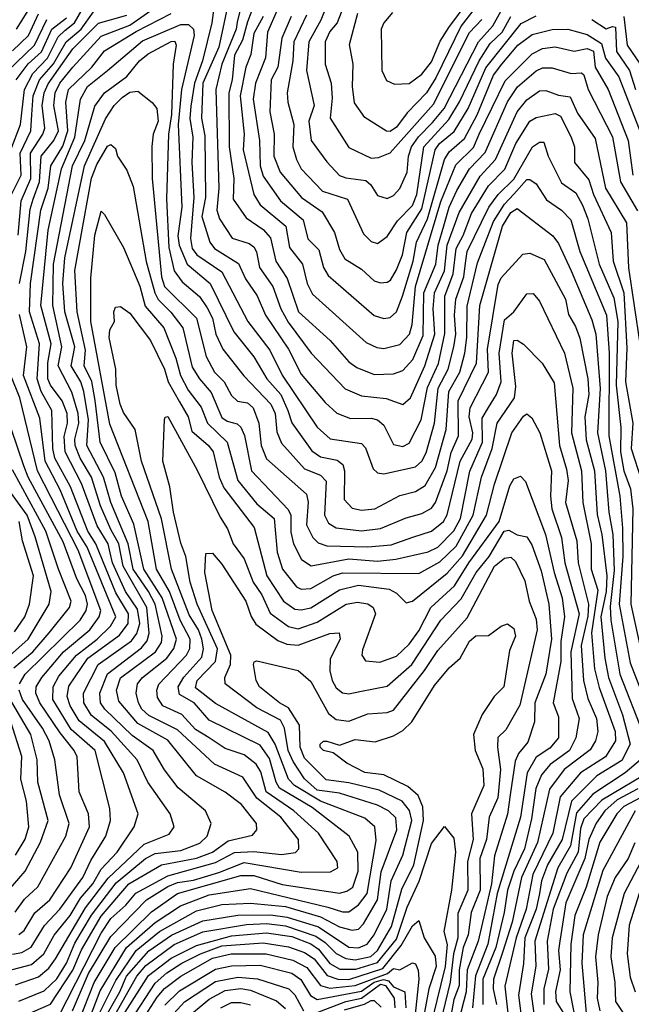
# Model space of a CAD drawing. Extents: x 1308313 to 1441400, y 959662 to 1036319.
# Tile 504 of 656: x 1388078 to 1390005, y 981966 to 985065. Entities that reach past the tile are written whole.
import ezdxf

# ---------------------------------------------------------------- set-up
doc = ezdxf.new("R2010")
doc.units = 0

msp = doc.modelspace()

# ---------------------------------------------------------------- linework, layer by layer
at = {"layer": '0CON10XD'}
for points in [[(1388888.5, 985305), (1388795, 985058), (1388779.9, 985000.1), (1388755, 984953.5), (1388747.6, 984875), (1388737.2, 984835), (1388737.5, 984665), (1388752.2, 984565), (1388749.9, 984499.9), (1388791.1, 984441.1), (1388844.9, 984404.9), (1388868.2, 984378.2), (1388885.1, 984305.1), (1388920, 984250), (1388956.2, 984145), (1389055.6, 984055.6), (1389115, 983988.3), (1389140.1, 983970.1), (1389195, 983948.4), (1389255, 983950), (1389285, 983960.8), (1389316.8, 983995), (1389349.1, 984070.9), (1389350.9, 984205), (1389388.9, 984295), (1389395.8, 984355), (1389414.2, 984415.8), (1389430.6, 984475), (1389455, 984526.7), (1389494.9, 984595), (1389543.7, 984646.3), (1389615, 984806.6), (1389646.3, 984853.7), (1389705, 984903.9), (1389725, 984913.3), (1389755, 984913.4), (1389815, 984895.7), (1389847.6, 984897.6), (1389855, 984891.1), (1389868.5, 984845), (1389945, 984695.9), (1389970.1, 984555), (1390023.6, 984463.6)], [(1388755.7, 985215), (1388705, 984978.6), (1388655.3, 984865), (1388650.5, 984755), (1388660.8, 984699.2), (1388663.3, 984505), (1388652, 984445), (1388677, 984365), (1388691.6, 984345), (1388767.6, 984297.6), (1388789.6, 984249.6), (1388825.8, 984195.8), (1388852.7, 984135), (1388925, 984028.3), (1388965, 983948.9), (1389040, 983860), (1389076.9, 983826.9), (1389119.5, 983809.5), (1389185, 983810.8), (1389205, 983805.6), (1389225, 983788.4), (1389255, 983727.6), (1389285, 983721.9), (1389305, 983732.5), (1389342.1, 983805), (1389362.6, 983907.4), (1389397.7, 983982.3), (1389417.3, 984077.3), (1389416.9, 984195), (1389443.8, 984265), (1389452.6, 984345), (1389474.8, 984385.2), (1389500.7, 984455), (1389555, 984541.5), (1389605.9, 984594.1), (1389640.5, 984675), (1389684.9, 984745.1), (1389705, 984756.8), (1389765, 984769.4), (1389781.4, 984761.4), (1389815.2, 984695), (1389825.2, 984665), (1389825.5, 984615), (1389870.7, 984560.7), (1389885.6, 984515), (1389940.8, 984395), (1389947.8, 984305), (1389981.5, 984205), (1389990.8, 984030.8), (1389985.8, 983925), (1390009.6, 983795), (1390004.2, 983715), (1390036.2, 983615)], [(1389071.1, 985175), (1389026.4, 985063.6), (1388988.8, 984995), (1388981.6, 984905), (1389005.2, 984795), (1388988.8, 984745), (1388996.4, 984685), (1389045, 984616.9), (1389084.9, 984574.9), (1389105, 984566.7), (1389168.4, 984558.4), (1389184.1, 984545), (1389205, 984511.2), (1389235, 984502), (1389255, 984511.8), (1389275, 984534), (1389298.4, 984585), (1389302.5, 984635), (1389312.4, 984665), (1389333.9, 984696.1), (1389378.6, 984741.4), (1389414.7, 984785), (1389523.3, 984995), (1389568.8, 985045), (1389605, 985111.7)], [(1388693.2, 985135), (1388682.9, 985055), (1388653.9, 984935), (1388629, 984865), (1388617.4, 984792.6), (1388614.2, 984754.2), (1388623.2, 984695), (1388620.3, 984615), (1388626.5, 984505), (1388615.8, 984375.8), (1388621.5, 984345), (1388635.8, 984325), (1388715, 984270.9), (1388796.2, 984115), (1388866.1, 984025), (1388905, 983945.7), (1389015, 983782.4), (1389056, 983746), (1389155, 983731.4), (1389167.4, 983717.4), (1389190.9, 983650.9), (1389205, 983638.2), (1389225.3, 983635.3), (1389325, 983657.9), (1389344.4, 983675.6), (1389358.1, 983701.9), (1389384.5, 983795), (1389396.5, 983905), (1389427.9, 983965), (1389445.6, 984035), (1389451.5, 984075), (1389447.2, 984135), (1389451.6, 984185), (1389476.8, 984255), (1389481.9, 984298.1), (1389487.8, 984335), (1389555.6, 984475), (1389585.4, 984515), (1389635, 984562.9), (1389693.3, 984665), (1389715, 984679.8), (1389729.5, 984679.5), (1389742.2, 984635), (1389785, 984551.2), (1389829.5, 984519.5), (1389851.3, 984481.3), (1389867.7, 984437.7), (1389903.2, 984295), (1389949.5, 984189.5), (1389961.9, 984115), (1389956.6, 983915), (1389971.7, 983781.7), (1389970.6, 983705), (1389981.3, 983645), (1390001.8, 983588.1), (1390009.1, 983525), (1390003, 983225), (1390042.9, 983042.9)], [(1388781.4, 985135), (1388763, 985057), (1388759.4, 985035), (1388714.2, 984925), (1388696.1, 984845), (1388705.1, 984535), (1388699.2, 984465), (1388707.7, 984437.7), (1388746.9, 984376.9), (1388800.6, 984360.6), (1388815, 984350.3), (1388824, 984334), (1388833.7, 984285), (1388875.3, 984225.3), (1388900.2, 984155), (1388923.2, 984113.2), (1388996.5, 984015), (1389103, 983903), (1389155, 983881.2), (1389232.3, 983872.3), (1389285, 983853.2), (1389308.7, 983875), (1389354.2, 983975), (1389385.2, 984074.8), (1389379.9, 984155), (1389384.2, 984205), (1389415.7, 984274.3), (1389424.5, 984355), (1389462, 984458), (1389528.1, 984571.9), (1389576.5, 984625), (1389645.4, 984775), (1389675, 984812.2), (1389715, 984841.3), (1389735, 984841.6), (1389775, 984827), (1389811.7, 984821.7), (1389835, 984770.7), (1389890.5, 984690.5), (1389923.6, 984535), (1389989.9, 984425), (1389996.1, 984283.9), (1390031.4, 984045)], [(1389107.9, 985135), (1389078.2, 985055), (1389055, 985027.6), (1389040, 984995), (1389040.5, 984925), (1389059.1, 984865), (1389062.7, 984817.3), (1389056.3, 984755), (1389115, 984662.2), (1389185, 984629.4), (1389208.5, 984631.5), (1389245, 984645.8), (1389381.2, 984798.8), (1389495, 985024.5), (1389533.3, 985065)], [(1389552.6, 985155), (1389468.9, 985045), (1389388.7, 984881.3), (1389359.4, 984835), (1389298.1, 984771.9), (1389265, 984727), (1389245, 984712.6), (1389233.9, 984713.9), (1389165, 984756.6), (1389132.7, 984802.7), (1389126.6, 984855), (1389128, 984925), (1389117.1, 984987.1), (1389143.4, 985085)], [(1389252.8, 985087.2), (1389225.3, 985055), (1389216.2, 985035), (1389218.6, 984905), (1389233.7, 984873.7), (1389258.3, 984861.7), (1389305, 984863.8), (1389345, 984893.6), (1389375, 984932.4), (1389402.9, 984997.1), (1389429.3, 985040.7), (1389494, 985126)], [(1388049.5, 984655), (1388080.7, 984735), (1388092.8, 984845), (1388118.8, 984895), (1388165, 984943.3), (1388199.5, 985010.5), (1388219.6, 985030.4), (1388250.5, 985055), (1388278, 985102)], [(1388067.8, 985035), (1388111.9, 985105)], [(1388077.2, 984235), (1388097.7, 984335), (1388111.1, 984468.9), (1388120.1, 984499.9), (1388140.5, 984555), (1388145.1, 984635), (1388185.1, 984685), (1388199.8, 984715), (1388185.3, 984795), (1388190, 984835), (1388204.6, 984865), (1388245, 984915.2), (1388335, 985013), (1388425, 985047.9), (1388505, 985102.8)], [(1388888.7, 985095), (1388858.9, 985025), (1388852.2, 984945), (1388820.6, 984865), (1388813.6, 984815), (1388833.8, 984685), (1388834.9, 984604.9), (1388845, 984571.9), (1388899.8, 984495), (1388970.5, 984435), (1388985.5, 984375.5), (1389020.7, 984340.7), (1389035.1, 984285.1), (1389049.7, 984259.7), (1389195, 984134.2), (1389225, 984124.2), (1389245, 984127.9), (1389264.5, 984145.5), (1389283.9, 984195), (1389317, 984305), (1389328.4, 984365), (1389362.4, 984437.6), (1389416.5, 984625), (1389431.2, 984648.8), (1389478.8, 984691.2), (1389518.6, 984765), (1389570.2, 984890.2), (1389596.8, 984925), (1389646.8, 984985), (1389692.3, 985017.7), (1389755, 985033.8), (1389805, 985035.4), (1389865, 985018.4), (1389910.3, 984990.3), (1389923.5, 984943.5), (1389965.1, 984885), (1390035, 984706.7)], [(1388038.8, 984901.2), (1388125, 984984.1), (1388163.1, 985065)], [(1388052.6, 984515), (1388082.5, 984575), (1388079.8, 984645), (1388113.5, 984715), (1388116.4, 984766.4), (1388119.9, 984825), (1388139.8, 984875), (1388184.6, 984925.4), (1388224.4, 984995.6), (1388271.6, 985035), (1388310.3, 985089.7)], [(1388055, 982075.3), (1388115, 982091.2), (1388154.4, 982125), (1388186.2, 982183.8), (1388237.3, 982245), (1388269.5, 982300.5), (1388308.4, 982345), (1388335, 982390.8), (1388384.9, 982445), (1388438.4, 982525), (1388451, 982565), (1388404.5, 982695), (1388345, 982793.4), (1388265, 982857.7), (1388236.7, 982905), (1388227, 982935), (1388232.5, 982967.5), (1388292.6, 983055), (1388392.6, 983127.4), (1388419.1, 983165), (1388421, 983195), (1388381.2, 983261.2), (1388317.9, 983415), (1388292.2, 983455), (1388238.4, 983595), (1388188.2, 983685), (1388181.9, 983715), (1388179.2, 983835), (1388145.3, 983895), (1388133.1, 983935), (1388140.1, 984045), (1388109.2, 984145), (1388111.8, 984235), (1388144.4, 984465), (1388167.3, 984535), (1388175.5, 984605), (1388213.4, 984666.6), (1388229.5, 984715), (1388223.3, 984805), (1388231.8, 984845), (1388305.4, 984915), (1388345, 984966.5), (1388445, 985027.3), (1388555, 985084)], [(1388055, 984967.2), (1388105.5, 985014.5), (1388136.7, 985083.3)], [(1388066.4, 984875), (1388105, 984926), (1388146.4, 984963.6), (1388179.4, 985035), (1388225, 985070.7)], [(1388073.4, 984386.6), (1388082.4, 984495), (1388112.5, 984565), (1388112.2, 984645), (1388151.3, 984705), (1388156.9, 984723.1), (1388149.2, 984795), (1388154.6, 984835), (1388167.3, 984862.7), (1388245, 984973.4), (1388326.1, 985053.9), (1388415, 985079.4)], [(1388844.9, 985075), (1388815, 985020.9), (1388805.5, 984955), (1388789.9, 984915), (1388771.9, 984825), (1388785.4, 984704.6), (1388781.6, 984655), (1388815.1, 984515.1), (1388835, 984481.7), (1388916.7, 984415), (1388928, 984348), (1388968.9, 984295), (1388983.9, 984235), (1389000.6, 984200.6), (1389169.2, 984049.2), (1389203, 984033), (1389225, 984030), (1389275, 984042.6), (1389305.4, 984075), (1389314.1, 984105), (1389324.6, 984225), (1389405, 984493), (1389452, 984608), (1389507.8, 984662.2), (1389525.2, 984704.8), (1389607.2, 984872.8), (1389692.2, 984957.8), (1389725, 984973.7), (1389765, 984979.4), (1389825, 984965.2), (1389865, 984974.1), (1389885.4, 984965.4), (1389890.4, 984915), (1389931.5, 984845), (1389994.9, 984685), (1390009.5, 984575)], [(1388933.3, 985075), (1388903.6, 985006.4), (1388890.7, 984915), (1388869.8, 984875), (1388865.7, 984775), (1388879.2, 984705), (1388878.5, 984635), (1388898.6, 984585), (1388965.6, 984505), (1389030.2, 984460.2), (1389070, 984395), (1389085, 984341.8), (1389102, 984312), (1389155, 984280), (1389195, 984242.5), (1389215, 984236.5), (1389235, 984239), (1389245.7, 984245), (1389265, 984277.1), (1389283.5, 984325), (1389297.9, 984395), (1389345, 984469.2), (1389386.8, 984655), (1389400.4, 984675), (1389446.8, 984713.2), (1389490.4, 984785), (1389546.4, 984913.6), (1389657.7, 985052.3), (1389705, 985077.3)], [(1388981.5, 985078.5), (1388941.6, 984995), (1388938.6, 984935), (1388920, 984835), (1388922.2, 984805), (1388941.6, 984735), (1388938.3, 984665), (1388949.8, 984625), (1388965, 984595.3), (1389031.7, 984525), (1389110.1, 984500.1), (1389160.7, 984390.7), (1389185, 984366.8), (1389205, 984360.7), (1389235, 984382.3), (1389267.8, 984432.2), (1389315, 984480.2), (1389328.7, 984515), (1389350.9, 984665), (1389429.5, 984750.5), (1389463.4, 984806.6), (1389524.9, 984935.1), (1389560.2, 984989.8), (1389597.9, 985025), (1389624.8, 985075.2)], [(1389880.7, 985065), (1389925, 985036.3), (1389945, 985043.8), (1389955, 985041.1), (1389958.2, 984965), (1389999.3, 984905), (1390017.9, 984845)], [(1389981.5, 985075), (1389991.6, 984985), (1390032.1, 984925)], [(1388065, 982027.2), (1388137.1, 982052.9), (1388169.9, 982080.1), (1388190.9, 982109.1), (1388285, 982269.9), (1388356.8, 982363.2), (1388469.5, 982470.5), (1388548.8, 982501.2), (1388564.6, 982525), (1388551.6, 982565), (1388481.7, 982665), (1388447.9, 982735), (1388365.8, 982825.8), (1388304.5, 982874.5), (1388280.4, 982915), (1388279.4, 982945), (1388324.6, 983035), (1388430.4, 983109.6), (1388446.9, 983133.1), (1388455.9, 983164.1), (1388449.2, 983209.2), (1388411.6, 983265), (1388370, 983355), (1388362.7, 983387.3), (1388356.8, 983415), (1388322.3, 983472.3), (1388272.5, 983605), (1388221.4, 983705), (1388217.5, 983752.5), (1388228.6, 983795), (1388227.6, 983825), (1388211.3, 983865), (1388174.5, 983914.5), (1388166.3, 983935), (1388166.6, 983985), (1388176.7, 984045), (1388144.3, 984165), (1388167.8, 984402.2), (1388209.1, 984595), (1388252.1, 984695), (1388269.7, 984815), (1388291.6, 984855), (1388354.9, 984905.1), (1388465, 984998), (1388585, 985049.4), (1388609.3, 985049.3), (1388625, 985035.4), (1388627, 985015), (1388587.1, 984845), (1388577.6, 984735), (1388588.3, 984475), (1388576.5, 984385), (1388579.9, 984355), (1388605.6, 984295.6), (1388678, 984235), (1388752.3, 984082.3), (1388815, 984003.8), (1388856.6, 983935), (1388900, 983885), (1388922.8, 983835), (1388935.6, 983795.6), (1388997.8, 983707.8), (1389025, 983689.3), (1389078, 983678), (1389096.2, 983665), (1389101.2, 983645), (1389100.4, 983555), (1389125, 983527.4), (1389155, 983520.8), (1389196.9, 983525), (1389275, 983567.6), (1389325, 983579.6), (1389355, 983599), (1389388, 983655), (1389421.6, 983775), (1389429.8, 983895), (1389464.5, 983955), (1389479.8, 984015), (1389486.5, 984065), (1389487, 984163), (1389520, 984300), (1389570.2, 984429.8), (1389605.5, 984484.5), (1389635, 984515.7), (1389675, 984561.6), (1389685, 984561.4), (1389705, 984548.5), (1389737.9, 984497.9), (1389785, 984464.8), (1389813.9, 984435), (1389841.9, 984335), (1389926.1, 984135), (1389934.8, 984015.2), (1389933.9, 983755), (1389967.9, 983565), (1389976.4, 983465), (1389978.2, 983375), (1389966.5, 983225), (1390000.7, 983040.7), (1390057.4, 982895)], [(1388075, 981975.9), (1388155, 982008), (1388195, 982046.4), (1388225, 982095.2), (1388251.1, 982158.9), (1388303.8, 982246.2), (1388381.9, 982348.1), (1388474.7, 982425.3), (1388505, 982440.5), (1388585, 982450.4), (1388645, 982472.8), (1388668.1, 982495), (1388680.9, 982535), (1388662.7, 982575), (1388577, 982647), (1388533.8, 982703.8), (1388498.8, 982765), (1388432.1, 982812.1), (1388345.8, 982895), (1388332.4, 982915), (1388330.8, 982945), (1388354.2, 983005.8), (1388462, 983088), (1388479.8, 983110.2), (1388485.8, 983134.2), (1388478.6, 983215), (1388403.7, 983345), (1388390.3, 983415), (1388365, 983460), (1388332.8, 983535), (1388304.3, 983625), (1388267.9, 983685), (1388252.8, 983725), (1388251.1, 983745), (1388264.4, 983795), (1388262.1, 983825), (1388242, 983892), (1388199.1, 983975), (1388210.9, 984035), (1388182.7, 984165), (1388184.8, 984295), (1388244.6, 984605), (1388282.7, 984685), (1388315, 984792.4), (1388345, 984834.8), (1388415, 984886.4), (1388455.2, 984935), (1388482.3, 984957.7), (1388555, 984996), (1388567.1, 984997.1), (1388570.8, 984985), (1388561.8, 984925), (1388556, 984766), (1388546.6, 984705), (1388540.5, 984500.5), (1388547.9, 984347.9), (1388564.1, 984274.1), (1388589.4, 984239.4), (1388644.1, 984194.1), (1388668.1, 984158.1), (1388685.6, 984125), (1388696, 984075), (1388717.6, 984027.6), (1388784.4, 983944.4), (1388869.1, 983855), (1388882.6, 983825), (1388887.5, 983767.5), (1388902.1, 983732.1), (1388975, 983651.6), (1389025, 983630.8), (1389042.8, 983612.8), (1389038.2, 983505), (1389050.5, 983480.5), (1389075.1, 983465.1), (1389155, 983456.5), (1389215, 983463), (1389295, 983497.2), (1389345, 983510.2), (1389375, 983527), (1389387.4, 983545), (1389424.2, 983645), (1389437.2, 983702.8), (1389460.7, 983755), (1389459.2, 983865), (1389516.5, 983983.5), (1389527.9, 984165), (1389598.5, 984415), (1389625, 984457.6), (1389645, 984471), (1389757.6, 984385), (1389775, 984360.3), (1389814.7, 984274.7), (1389880.1, 984119.9), (1389892.6, 984075), (1389906, 983904), (1389898.5, 983765), (1389923.1, 983645), (1389934, 983515), (1389946.3, 983445), (1389950.9, 983330.9), (1389938.4, 983218.4), (1389940.3, 983175), (1389968.8, 983005), (1390040.8, 982820.8)], [(1388095, 981932.3), (1388175, 981966.3), (1388245, 982073.3), (1388272.2, 982137.8), (1388335, 982243.4), (1388421.9, 982345), (1388525, 982404.9), (1388635, 982426.2), (1388685.2, 982445), (1388735, 982480), (1388811.7, 982498.3), (1388825.3, 982514.7), (1388823.5, 982535), (1388776.8, 982595), (1388725, 982633.9), (1388635.2, 982685), (1388545, 982797), (1388449.9, 982849.9), (1388390.4, 982920.4), (1388383, 982955), (1388395, 982993.4), (1388506, 983075), (1388524.9, 983105), (1388526.7, 983125), (1388504.5, 983225), (1388484.1, 983265), (1388435.4, 983335), (1388419.1, 983415), (1388364.7, 983545), (1388342.1, 983625), (1388289.9, 983725), (1388294.4, 983805), (1388280.1, 983895), (1388270, 983925), (1388239.8, 983975), (1388251.1, 984035), (1388220.2, 984145), (1388213.7, 984235), (1388220, 984315), (1388282, 984605), (1388347.7, 984752.3), (1388375.1, 984794.9), (1388400.3, 984819.7), (1388425, 984836.8), (1388449.9, 984839.9), (1388495, 984804.6), (1388510.2, 984785), (1388514, 984745), (1388498.1, 984705), (1388494, 984666), (1388495.4, 984565.4), (1388524.2, 984255), (1388533.9, 984225), (1388634.9, 984124.9), (1388665.1, 984005.1), (1388691.6, 983955), (1388721.7, 983925), (1388745, 983881.8), (1388764.3, 983864.3), (1388795, 983859.1), (1388813, 983843), (1388831.5, 983795), (1388838.8, 983725), (1388855, 983683.1), (1388981.4, 983571.4), (1388986.6, 983546.6), (1388981.2, 983475), (1389001.2, 983435), (1389018.5, 983418.5), (1389045, 983408.9), (1389174.6, 983405.3), (1389248.4, 983411.6), (1389316, 983436), (1389375, 983454.8), (1389412.7, 983485), (1389424, 983506), (1389465.9, 983675), (1389503.1, 983745), (1389505.1, 983765), (1389494.2, 983815), (1389496.5, 983843.5), (1389554.4, 983955), (1389551.9, 984028.1), (1389585, 984231.8), (1389595, 984252.2), (1389662.8, 984327.3), (1389685, 984330), (1389729.6, 984309.6), (1389797.7, 984185), (1389807.1, 984137.1), (1389829.2, 984099.2), (1389842.1, 984062.1), (1389867.9, 983935), (1389870.5, 983885), (1389858.4, 983815), (1389862.8, 983742.8), (1389888.8, 983645), (1389897.1, 983507.1), (1389912, 983445), (1389927.4, 983315), (1389925.7, 983265), (1389908.6, 983185), (1389921.6, 983055), (1389932.4, 982995), (1389977.2, 982877.2), (1390001.1, 982785), (1389975, 982733.4), (1389896.3, 982685), (1389816.1, 982605), (1389786.6, 982485), (1389740.4, 982405), (1389722.1, 982355), (1389715.5, 982314.5), (1389705.3, 982265), (1389669.4, 982175), (1389665.4, 982094.6), (1389648.9, 981995), (1389661.1, 981905)], [(1388201, 981929), (1388335, 982190.3), (1388365, 982235.6), (1388412.1, 982277.9), (1388443.8, 982316.2), (1388545, 982370), (1388695, 982412), (1388755, 982443.7), (1388815, 982446.8), (1388902.3, 982437.7), (1388946.6, 982443.4), (1388956.7, 982455), (1388956.1, 982485), (1388900.8, 982555), (1388825.1, 982615.1), (1388780.5, 982680.5), (1388691.3, 982721.3), (1388575, 982830.3), (1388484.6, 982874.6), (1388463.1, 982895), (1388452.3, 982915), (1388445.2, 982945), (1388449.4, 982975), (1388465.2, 982995), (1388541.8, 983055), (1388563.8, 983086.2), (1388571.8, 983115), (1388526.2, 983245), (1388468.6, 983335), (1388437, 983477), (1388398.7, 983565), (1388378.2, 983638.2), (1388331.2, 983735), (1388316.1, 983866.1), (1388305.6, 983925.6), (1388280.8, 983975), (1388285.4, 984025), (1388258.7, 984145), (1388251.6, 984275), (1388304.2, 984565.8), (1388320.5, 984609.5), (1388355, 984667.1), (1388365, 984672.1), (1388379.8, 984659.8), (1388386.4, 984635), (1388415, 984591.4), (1388435, 984540), (1388476.1, 984303.9), (1388503.2, 984205), (1388514.3, 984184.3), (1388554.3, 984144.3), (1388591.5, 984095), (1388621.7, 983971.7), (1388644.4, 983934.4), (1388681.5, 983891.5), (1388715, 983812.7), (1388731.1, 983801.1), (1388763.3, 983793.3), (1388775, 983782.8), (1388785.9, 983755.9), (1388808.3, 983645), (1388923.7, 983523.7), (1388931.9, 983505), (1388932, 983452), (1388940.2, 983415), (1388965.4, 983365.4), (1388995.6, 983345.6), (1389115, 983368.2), (1389205, 983360.4), (1389263.3, 983366.7), (1389365, 983389.9), (1389395, 983404.9), (1389445, 983455.8), (1389466.2, 983495), (1389496, 983644), (1389535.3, 983735), (1389535, 983810.9), (1389554.4, 983844.4), (1389580.2, 983885), (1389594.5, 983925.5), (1389588, 984015), (1389605, 984120), (1389634.6, 984145.4), (1389675, 984201.8), (1389695, 984202.9), (1389715, 984178.8), (1389794.1, 984015), (1389820.7, 983905), (1389815.7, 983765), (1389847.3, 983645), (1389851.8, 983545), (1389877.7, 983415), (1389877.9, 983335), (1389899.3, 983269.3), (1389878.9, 983135), (1389888.5, 983021.5), (1389903, 982963), (1389953.3, 982825), (1389955.1, 982795), (1389923.2, 982745), (1389845, 982694.6), (1389780.7, 982619.3), (1389756.9, 982505), (1389694.1, 982375), (1389673.3, 982265), (1389641.8, 982175), (1389606.5, 982023.5), (1389622.8, 981872.8)], [(1388244.7, 981945.3), (1388295, 982062.8), (1388365, 982179.3), (1388477.3, 982295), (1388545, 982337), (1388575, 982349.5), (1388625, 982356.6), (1388705, 982381), (1388785, 982411.8), (1388965, 982382.3), (1389057.1, 982382.9), (1389080.4, 982395), (1389078.1, 982415), (1389019.5, 982505), (1388941.7, 982575), (1388854.7, 982635), (1388838, 982698), (1388822.3, 982722.3), (1388785, 982750.8), (1388725, 982770.6), (1388675, 982804.3), (1388631.2, 982831.2), (1388588.6, 982878.6), (1388528.8, 982905), (1388511.7, 982931.7), (1388510.3, 982955), (1388516.5, 982973.5), (1388603.5, 983065), (1388613.8, 983086.2), (1388614.5, 983115), (1388583.7, 983175), (1388550.3, 983265), (1388508.8, 983335), (1388483, 983485), (1388361.7, 983791.7), (1388302.4, 984115), (1388301.6, 984251.6), (1388315, 984387.1), (1388335, 984462), (1388345, 984452), (1388405, 984347.3), (1388456.4, 984226.4), (1388472.7, 984162.7), (1388531.5, 984095), (1388570, 984000), (1388584.9, 983945), (1388609.1, 983899.1), (1388649.9, 983845), (1388669.3, 983795), (1388731, 983735), (1388765.4, 983615), (1388825, 983541), (1388879.8, 983495), (1388888.7, 983388.7), (1388905.5, 983335), (1388949.8, 983279.8), (1388965, 983272.7), (1388995.3, 983274.7), (1389065, 983314.6), (1389095, 983323.7), (1389335, 983321.6), (1389401.2, 983358.8), (1389452.5, 983407.5), (1389506.8, 983505), (1389532.3, 983625), (1389565.9, 983715), (1389582.4, 983795), (1389637.1, 983875), (1389640.4, 983910.4), (1389628.8, 984015), (1389635, 984055.3), (1389645, 984056), (1389665, 984043.2), (1389723.6, 983983.6), (1389762, 983922), (1389778.2, 983725), (1389800.4, 983650.4), (1389805.6, 983615), (1389797.4, 983545), (1389832.7, 983425), (1389836.7, 983355), (1389870.1, 983225), (1389867.8, 983187.8), (1389846.5, 983095), (1389853.9, 982985), (1389868.1, 982928.1), (1389894.6, 982865), (1389899.2, 982825), (1389891.5, 982795), (1389875, 982766.7), (1389793.4, 982705), (1389747, 982643), (1389709, 982475), (1389658.3, 982365), (1389628.8, 982225), (1389598.6, 982128.6), (1389570.4, 982045), (1389569.9, 982015), (1389580.2, 981965)], [(1388055, 982123.6), (1388085, 982129.5), (1388114.2, 982145.8), (1388156, 982214), (1388204.6, 982265), (1388276.9, 982365), (1388301.7, 982418.3), (1388348.8, 982495), (1388363.8, 982545), (1388362.1, 982582.1), (1388315.9, 982765), (1388240.5, 982830.5), (1388182.6, 982925), (1388183.2, 982965), (1388201.6, 982998.4), (1388256.8, 983065), (1388321.6, 983115), (1388363.5, 983156.5), (1388380.8, 983185), (1388290.2, 983405), (1388258.9, 983455), (1388205.7, 983585), (1388158.2, 983675), (1388141, 983811), (1388090.3, 983945), (1388100.8, 984035), (1388077.1, 984137.1)], [(1388249.5, 981875), (1388312, 982035), (1388378.2, 982145), (1388492.8, 982257.2), (1388575, 982315.1), (1388775, 982370.9), (1388815, 982371.8), (1388905, 982343.2), (1389085, 982315.7), (1389108.3, 982321.7), (1389127.7, 982335), (1389144.4, 982385), (1389142.8, 982445), (1389115.4, 982495.4), (1388999.7, 982585), (1388896.7, 982646.7), (1388885.5, 982665), (1388865, 982739.3), (1388835, 982781.3), (1388675, 982860.6), (1388627.6, 982915), (1388580.8, 982940.8), (1388576.7, 982965), (1388595, 982996), (1388651.5, 983058.5), (1388656.8, 983085), (1388651.5, 983115), (1388641.1, 983145), (1388612.1, 983192.1), (1388556.1, 983335), (1388524.2, 983494.2), (1388462, 983675), (1388441.2, 983775), (1388405, 983828.7), (1388394.5, 983854.5), (1388381.8, 983915), (1388380.4, 983965), (1388359.6, 984065), (1388361.8, 984088.2), (1388376.7, 984115), (1388374.6, 984145.4), (1388379.8, 984160.2), (1388395, 984161.8), (1388425, 984140.7), (1388489.8, 984055), (1388533.9, 983965), (1388545.9, 983925), (1388581.8, 983861.8), (1388608.4, 983815), (1388619.8, 983769.8), (1388672.2, 983725), (1388687, 983705), (1388706.2, 983625), (1388721.2, 983591.2), (1388816.2, 983466.2), (1388856.1, 983315), (1388908.4, 983235), (1388945, 983210), (1388965, 983207), (1388995, 983213.7), (1389085, 983270.5), (1389145, 983285.5), (1389242.2, 983272.2), (1389265, 983260.2), (1389295, 983229.5), (1389315, 983234.6), (1389425, 983322.5), (1389472.4, 983377.6), (1389548.1, 983505), (1389573.2, 983603.2), (1389628.5, 983765), (1389665, 983816.6), (1389675, 983823.9), (1389691.4, 983811.4), (1389716, 983765), (1389753.6, 983645), (1389750, 983565), (1389754.6, 983525), (1389784.9, 983435), (1389794.7, 983355), (1389840.1, 983195), (1389813.9, 983075), (1389818.2, 982928.2), (1389840.1, 982865), (1389829.8, 982805), (1389810.2, 982765), (1389749.2, 982720.8), (1389722, 982688), (1389704.3, 982645), (1389689.9, 982550.1), (1389667.9, 982455), (1389634.5, 982385), (1389614.5, 982325), (1389604.5, 982255), (1389577.3, 982145), (1389536.5, 982045), (1389537.3, 981965)], [(1388075, 982185.9), (1388091.6, 982198.4), (1388125.8, 982254.2), (1388172.4, 982295), (1388239.4, 982395), (1388298.2, 982525), (1388294.2, 982565), (1388265.6, 982635), (1388258.8, 982745), (1388249.6, 982765), (1388205, 982820.8), (1388141.1, 982915), (1388128.6, 982945), (1388129.9, 982965), (1388147.5, 982995), (1388216.1, 983075), (1388298.7, 983145), (1388328.4, 983185), (1388333.9, 983205), (1388262.2, 983395), (1388134.1, 983645), (1388077.9, 983875), (1388050.2, 983945)], [(1388265, 981834.8), (1388331.2, 982008.8), (1388414.7, 982145), (1388505, 982223.3), (1388584.3, 982275.7), (1388675, 982310.4), (1388805, 982330.2), (1389048.4, 982271.6), (1389095, 982257), (1389115, 982257.1), (1389145, 982279), (1389172.4, 982315), (1389201.3, 982481.3), (1389196.9, 982525), (1389165, 982552.1), (1389025, 982605.4), (1388944, 982655), (1388924.9, 982675), (1388882.9, 982785), (1388861, 982821), (1388695, 982912.6), (1388632.2, 982962.2), (1388637.2, 982985), (1388694.9, 983045), (1388701.2, 983085), (1388637.1, 983225), (1388615.1, 983295), (1388601.2, 983375), (1388585, 983417.1), (1388561.9, 983515), (1388551.3, 983595), (1388529.3, 983675), (1388534, 983806), (1388536, 983814), (1388545, 983815.6), (1388637.3, 983647.3), (1388708.9, 983498.9), (1388732.9, 983462.9), (1388750.6, 983415), (1388785, 983367.8), (1388813.1, 983295), (1388840.6, 983255), (1388867.1, 983197.1), (1388924.9, 983154.9), (1388955, 983147.8), (1389015, 983168.8), (1389106.5, 983225), (1389141.7, 983231.7), (1389175, 983226.5), (1389190.9, 983215), (1389198.4, 983195), (1389158.3, 983081.7), (1389156.2, 983065), (1389167.3, 983047.3), (1389212.6, 983042.6), (1389265, 983062), (1389305, 983099), (1389335, 983141.9), (1389372.6, 983215), (1389447.5, 983282.5), (1389492.4, 983355), (1389588.4, 983485), (1389622.1, 983598), (1389635, 983620), (1389655, 983628.3), (1389670.9, 983610.9), (1389733.9, 983445), (1389761.2, 983325), (1389787, 983245), (1389794.4, 983185), (1389782.2, 983107.8), (1389782.9, 983045), (1389757.9, 982915), (1389775, 982870.5), (1389775, 982804.7), (1389747.9, 982772.1), (1389705, 982744.1), (1389676.5, 982695), (1389655.5, 982555), (1389582.2, 982315), (1389552.9, 982155), (1389514.2, 982055.8), (1389503.8, 981955)], [(1388077.7, 982975), (1388095.5, 983005), (1388268, 983175), (1388287.3, 983205), (1388291.6, 983225), (1388285, 983252.9), (1388258.1, 983305), (1388215, 983421.3), (1388105.1, 983625), (1388091.2, 983661.2), (1388052.3, 983775)], [(1388059.3, 983025), (1388119.7, 983075), (1388170.6, 983135), (1388234.5, 983215), (1388240.3, 983235), (1388199.8, 983335), (1388160.6, 983455), (1388055, 983648)], [(1388025.4, 983044.6), (1388104.1, 983115), (1388170.6, 983225), (1388176.9, 983265), (1388126.9, 983436.9), (1388101, 983505), (1388035, 983596.6)], [(1388062, 983138), (1388093.6, 983185), (1388109, 983225), (1388121.4, 983315), (1388087.2, 983425), (1388075.8, 983485)], [(1388317.9, 981915), (1388381.1, 982041.1), (1388444.5, 982135.5), (1388518, 982195), (1388635, 982259.8), (1388715, 982280.1), (1388804.5, 982284.5), (1388915, 982274.3), (1389025, 982241.6), (1389085, 982209.5), (1389125, 982199), (1389145, 982203), (1389160.8, 982219.2), (1389205.5, 982295), (1389217, 982383), (1389265.8, 982515), (1389262.5, 982552.5), (1389240.2, 982575), (1389205, 982592.9), (1389085, 982630.7), (1389015, 982640.2), (1388975, 982675.7), (1388939.7, 982729.7), (1388923.6, 982765), (1388912.2, 982835), (1388899.8, 982859.8), (1388825, 982899.2), (1388725.3, 982975), (1388724.4, 982995), (1388741.5, 983035), (1388743.3, 983065), (1388683.7, 983205), (1388661.1, 983325), (1388664.2, 983385), (1388685, 983385.5), (1388715, 983351.3), (1388790.2, 983235), (1388806.6, 983186.6), (1388821.9, 983161.9), (1388890.6, 983110.6), (1388919.3, 983099.3), (1388955, 983096.7), (1389055, 983133.1), (1389084.6, 983134.6), (1389087.2, 983115), (1389056.4, 983053.6), (1389055.1, 983015.1), (1389062.3, 982985), (1389075, 982962.5), (1389095, 982946.7), (1389115, 982943.5), (1389149.9, 982950.1), (1389235, 982967.6), (1389312.9, 983035), (1389404.6, 983175.4), (1389468.4, 983241.6), (1389515.4, 983325), (1389557.3, 983375), (1389603.9, 983455), (1389618.6, 983458.6), (1389645, 983443.9), (1389675, 983436.9), (1389691.7, 983411.7), (1389720.1, 983330.1), (1389744.6, 983225), (1389753.4, 983115), (1389734.9, 983005.1), (1389701.1, 982915), (1389699.4, 982855), (1389679.1, 982790.9), (1389649.3, 982755), (1389638.5, 982731.5), (1389623, 982625), (1389615, 982564.5), (1389573.4, 982433.4), (1389563.7, 982345), (1389522, 982165), (1389487, 982075), (1389484.4, 982005.6), (1389445.7, 981855.7)], [(1388342.2, 981915), (1388393.1, 982005), (1388414.4, 982055), (1388485, 982134.1), (1388556, 982184), (1388655, 982228.6), (1388765, 982247), (1388867.6, 982247.6), (1388920.7, 982240.7), (1389019.5, 982209.5), (1389115, 982145.4), (1389145, 982144), (1389172.5, 982155), (1389194.9, 982185), (1389234.2, 982265), (1389248.2, 982355), (1389284.6, 982435.4), (1389313.1, 982545), (1389306, 982576), (1389282.4, 982605), (1389209.8, 982639.8), (1389115, 982663.3), (1389042.8, 982672.8), (1388975, 982740.5), (1388961.4, 982775), (1388959.7, 982845), (1388925, 982899), (1388895.9, 982915), (1388833.2, 982965), (1388823.1, 982985), (1388814.6, 983035), (1388816, 983044), (1388825, 983046.9), (1388955, 983016.2), (1388995, 982981.5), (1389051, 982881), (1389075, 982862), (1389115, 982857.6), (1389175, 982880.7), (1389235, 982884.4), (1389255, 982892), (1389353.6, 983016.4), (1389395, 983079.1), (1389487.6, 983182.4), (1389574, 983345), (1389605, 983369.8), (1389625, 983373.3), (1389639.9, 983359.9), (1389669, 983299), (1389682.8, 983235), (1389705, 983178.5), (1389708.5, 983145), (1389652.9, 982907.1), (1389609.7, 982830.3), (1389584.4, 982805.6), (1389582.6, 982775), (1389592.7, 982705), (1389583.7, 982616.3), (1389557.3, 982555), (1389548.9, 982485), (1389526.9, 982425), (1389528.8, 982325), (1389500.2, 982255), (1389490.8, 982185), (1389474.9, 982145), (1389462, 982075), (1389462.3, 982025), (1389445, 981981.6), (1389429.8, 981895)], [(1388368, 981915), (1388446.9, 982055), (1388475, 982088.4), (1388565, 982153.9), (1388655, 982193.9), (1388792.6, 982217.4), (1388855, 982219.9), (1388915, 982213), (1389010.4, 982180.4), (1389040.4, 982160.4), (1389075, 982125.6), (1389105, 982110.6), (1389135, 982105.8), (1389183.6, 982116.4), (1389205.1, 982135), (1389248.7, 982211.3), (1389281.7, 982328.3), (1389320, 982405), (1389349.6, 982545), (1389347.9, 982587.9), (1389333.4, 982623.4), (1389301, 982651), (1389225, 982688.5), (1389165, 982696), (1389108.9, 982725), (1389065, 982757.8), (1389034.5, 982765), (1389024.8, 982774.8), (1389024.8, 982785.2), (1389035, 982794.6), (1389045, 982794.6), (1389085, 982781.8), (1389135, 982799.4), (1389197.8, 982792.2), (1389255, 982811.2), (1389285, 982827.9), (1389313.7, 982855), (1389385, 982969.1), (1389430.8, 983025), (1389465.8, 983055), (1389495, 983108.9), (1389515, 983125.2), (1389555, 983126.5), (1389595, 983155.8), (1389615, 983163.1), (1389635, 983148.9), (1389640, 983125), (1389620.4, 983079.6), (1389603.4, 982965), (1389572.7, 982935), (1389535, 982877.9), (1389507.2, 982815), (1389512.7, 982765), (1389536.8, 982706.8), (1389540.3, 982655), (1389501.5, 982565), (1389506.2, 982485), (1389488.8, 982415), (1389489.6, 982325), (1389458.3, 982251.7), (1389458.1, 982175), (1389444.2, 982125), (1389434, 982036), (1389394.8, 981875.2)], [(1388035, 982316.1), (1388094.8, 982385), (1388143.9, 982476.1), (1388167.7, 982545), (1388134.6, 982665), (1388132.7, 982735), (1388113.1, 982815), (1388042.4, 982935)], [(1388063.9, 982256.1), (1388093, 982297), (1388135, 982335.8), (1388222.8, 982495), (1388233.8, 982535), (1388203.1, 982625), (1388188.4, 982735), (1388170.7, 982795), (1388149.9, 982835), (1388086.9, 982925), (1388076.5, 982955)], [(1388064.8, 982435), (1388094.7, 982485.3), (1388107.2, 982525), (1388099.8, 982605), (1388081.9, 982675), (1388084.5, 982745.5), (1388050.1, 982855)], [(1390033.2, 982735), (1389985, 982694.2), (1389883, 982627), (1389831.6, 982568.4), (1389812.6, 982465), (1389772.6, 982395), (1389700.5, 982165), (1389704, 982086), (1389688.9, 981998.9), (1389697.6, 981937.6)], [(1390074, 982705), (1389911.4, 982608.6), (1389855, 982550), (1389845, 982518.8), (1389836.7, 982445), (1389801.6, 982378.4), (1389758.1, 982265), (1389739.3, 982165), (1389743.2, 982076.8), (1389728.9, 982015), (1389729.4, 981965)], [(1390025, 982644), (1389960.5, 982609.5), (1389921, 982575), (1389893.8, 982536.2), (1389870.5, 982485), (1389858.4, 982425), (1389798, 982285), (1389779.1, 982165), (1389775.1, 982134.9), (1389780.6, 982075), (1389766, 982006), (1389768.1, 981975), (1389799.3, 981925)], [(1390035, 982616.6), (1389981.1, 982588.9), (1389959, 982565), (1389905, 982476.2), (1389862.4, 982335), (1389827.1, 982245), (1389814.5, 982155), (1389811.1, 982005), (1389835, 981882.5)], [(1390016.2, 982575), (1389915, 982386.7), (1389853.2, 982185), (1389849.1, 982095), (1389864, 981914)], [(1388395, 981918.7), (1388483.7, 982056.3), (1388555, 982111.6), (1388635, 982151.2), (1388745, 982181.6), (1388855, 982191.2), (1388935, 982179.2), (1388995, 982155.9), (1389019.2, 982139.2), (1389055, 982094.4), (1389086.4, 982076.4), (1389137, 982077), (1389205, 982097.5), (1389265, 982170.6), (1389298.2, 982271.8), (1389336.7, 982353.3), (1389375, 982472.3), (1389415.7, 982525.7), (1389445, 982488.6), (1389450.8, 982445), (1389438.4, 982325), (1389414, 982195), (1389424.5, 982154.5), (1389418.6, 982085), (1389378, 981922)], [(1390016.1, 982473.9), (1389994.3, 982425), (1389953.6, 982365), (1389928.7, 982305), (1389899.9, 982185), (1389891.8, 982115), (1389899.1, 982035), (1389896.8, 981985), (1389905.7, 981945.7)], [(1390055, 982452.5), (1389981.8, 982315), (1389944.5, 982175.5), (1389940, 982115), (1389953.1, 982035), (1389954.4, 981974.4), (1390002.4, 981905)], [(1390028.8, 982315), (1389998.2, 982215), (1389991.2, 982125), (1390001.4, 982051.4), (1390016.8, 982005)], [(1388427.6, 981915), (1388505, 982032.9), (1388541.1, 982065), (1388588.6, 982095), (1388647.4, 982125), (1388715, 982149.9), (1388845, 982159.1), (1388925, 982146.9), (1388975, 982129.5), (1389005, 982109.6), (1389046.5, 982056.5), (1389079.6, 982045), (1389115, 982043.7), (1389221.4, 982078.6), (1389279.5, 982150.6), (1389315, 982213), (1389335, 982230), (1389352, 982175), (1389387.1, 982117.1), (1389389.4, 982085), (1389366.6, 982015), (1389349.9, 981925)], [(1388464, 981915), (1388511.2, 981988.8), (1388534.3, 982015.7), (1388585.2, 982054.8), (1388685, 982110.8), (1388744.5, 982124.5), (1388854.7, 982124.7), (1388938.2, 982105), (1388982.2, 982082.2), (1389025, 982025.1), (1389055, 982016.9), (1389135, 982024.9), (1389237, 982063.1), (1389255, 982078.2), (1389275, 982074.7), (1389315, 982096.3), (1389325, 982093.4), (1389333.5, 982073.5), (1389335.5, 982045.5), (1389323.3, 981935)], [(1388535, 981962.8), (1388581.2, 982008.8), (1388695, 982076.3), (1388745, 982087.1), (1388835, 982088.9), (1388935, 982063.5), (1388963.8, 982043.8), (1388994, 981994), (1389015, 981980.9), (1389155, 982007.6), (1389194.6, 982035.4), (1389223.9, 982043.9), (1389239.6, 982039.6), (1389255, 982021.3), (1389290.7, 982005), (1389294.1, 981955)], [(1388552.2, 981925), (1388596.6, 981973.4), (1388695, 982038.2), (1388765, 982051.9), (1388826.7, 982046.7), (1388925.2, 982015), (1388945, 981996), (1388971.9, 981945)], [(1389015, 981939.9), (1389105, 981974.6), (1389155, 981985.7), (1389215, 982029.9), (1389230.7, 982025), (1389257.6, 981985), (1389259.2, 981955)], [(1388594.4, 981915), (1388675, 981982.4), (1388725, 982009.9), (1388775, 982016.1), (1388805, 982011), (1388886.6, 981976.6), (1388915, 981952.7)], [(1388711.2, 981955), (1388745, 981971.3), (1388775, 981972), (1388804.6, 981964.6)], [(1389101.3, 981948.7), (1389164, 981966), (1389185, 981977.7), (1389195, 981978.2), (1389216.5, 981956.5)]]:
    msp.add_lwpolyline(points, dxfattribs=at)

doc.saveas('drawing.dxf')
